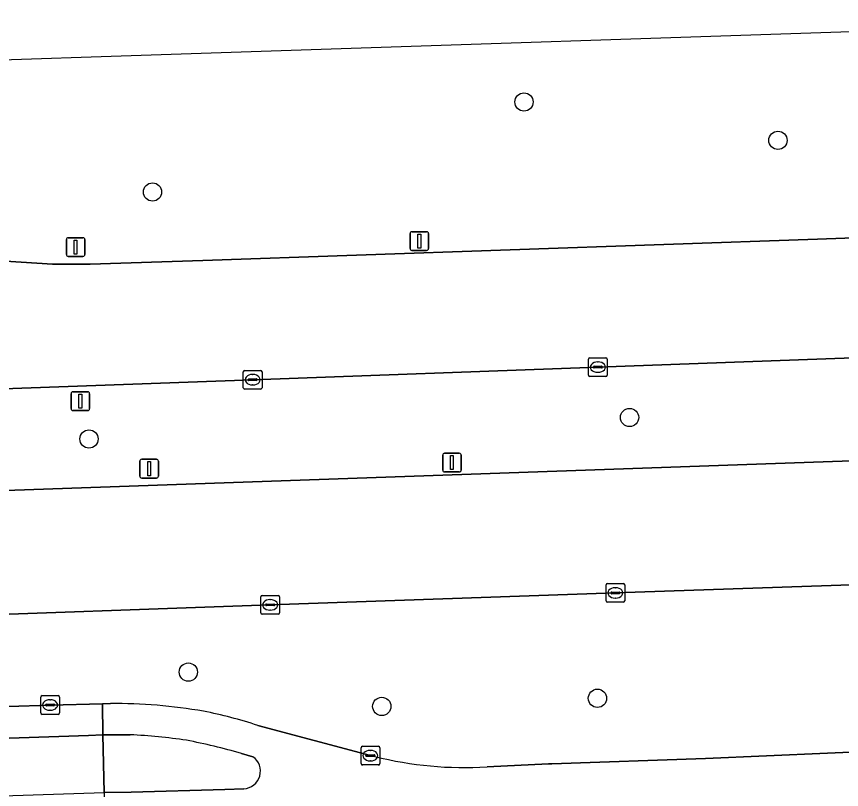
# Model space of a CAD drawing. Extents: x 160554 to 161248, y 385329 to 386506.
# Drawn here: x 160973.26 to 161017.41, y 386451.53 to 386492.88 of the extents above; entities that cross this region are included whole.
import ezdxf

# ---------------------------------------------------------------- set-up
doc = ezdxf.new("R2010")
doc.units = 0
for name, color, linetype in [('IMGEO_Berm_groen', 7, 'Continuous'), ('IMGEO_Boom', 7, 'Continuous'), ('IMGEO_Fietspad_gesloten', 7, 'Continuous'), ('IMGEO_Kolk', 7, 'Continuous'), ('IMGEO_Lichtmast', 7, 'Continuous'), ('IMGEO_OVBaan_gesloten', 7, 'Continuous'), ('IMGEO_Rijbaan_lokaal_gesloten', 7, 'Continuous'), ('IMGEO_Rijbaan_lokaal_open', 7, 'Continuous'), ('IMGEO_Rijbaan_regionaal_gesloten', 7, 'Continuous'), ('IMGEO_Verkeersbordpaal', 7, 'Continuous'), ('IMGEO_Verkeerseiland_open', 7, 'Continuous')]:
    doc.layers.add(name, color=color, linetype=linetype)

msp = doc.modelspace()

# ---------------------------------------------------------------- linework, layer by layer
at = {"layer": 'IMGEO_Berm_groen'}
for points in [[(161042.514, 386492.884), (160962.268, 386490.214), (160963.67, 386480.693)], [(160964.003, 386480.35), (160975.189, 386479.64), (160977.198, 386479.633), (160983.233, 386479.827), (161016.121, 386480.981), (161045.309, 386482.044)], [(161035.332, 386475.249), (161025.855, 386474.909), (161004.373, 386474.129), (160985.901, 386473.455), (160965.62, 386472.712), (160965.318, 386472.691)], [(160966.046, 386467.293), (161025.581, 386469.385), (161043.934, 386470.03), (161044.45, 386470.302)], [(161048.08, 386463.189), (161048.02, 386463.211), (161047.96, 386463.226), (161046.671, 386463.258), (161044.423, 386463.32), (161042.412, 386463.35), (161025.819, 386462.757), (161025.781, 386462.756), (161005.311, 386462.05), (160986.838, 386461.411), (160967.863, 386460.736), (160966.998, 386460.695)], [(160970.039, 386455.874), (160971.827, 386455.939), (160972.833, 386455.965), (160975.062, 386456.053), (160977.866, 386456.122), (160978.29, 386456.132)], [(160986.172, 386454.961), (160992.201, 386453.344), (160992.43, 386453.303)], [(160998.445, 386452.751), (161001.724, 386452.901), (161001.902, 386452.907), (161010.141, 386453.189), (161023.192, 386453.766), (161037.876, 386454.363), (161046.066, 386454.487), (161049.751, 386454.718), (161049.93, 386454.753)]]:
    msp.add_lwpolyline(points, dxfattribs=at)
for centre, radius, start, end in [((160978.481, 386428.033), 28.099, 80.1926, 90.3887), ((160978.495, 386431.58), 24.609, 71.8225, 78.8186), ((160997.181, 386472.03), 19.32, 255.7633, 273.75)]:
    msp.add_arc(centre, radius, start, end, dxfattribs=at)
at = {"layer": 'IMGEO_Boom'}
for centre in [(161000.42, 386488.311), (161014.01, 386486.26), (160980.541, 386483.497), (161006.069, 386471.434), (160977.141, 386470.284), (160982.459, 386457.813), (161004.351, 386456.414), (160992.81, 386455.977)]:
    msp.add_circle(centre, 0.489, dxfattribs=at)
at = {"layer": 'IMGEO_Fietspad_gesloten'}
for points in [[(161081.074, 386457.541), (161081.11, 386457.164), (161068.231, 386456.189), (161064.743, 386455.924), (161064.397, 386455.896), (161057.478, 386455.337), (161055.161, 386455.158), (161049.93, 386454.753), (161049.751, 386454.718), (161046.066, 386454.487), (161037.876, 386454.363), (161023.192, 386453.766), (161010.141, 386453.189), (161001.902, 386452.907), (161001.724, 386452.901), (160998.445, 386452.751)], [(160978.29, 386456.132), (160977.866, 386456.122), (160977.884, 386454.459), (160979.35, 386454.463)], [(160992.43, 386453.303), (160992.201, 386453.344), (160986.172, 386454.961)], [(160985.299, 386453.458), (160985.916, 386453.287)], [(160985.425, 386451.57), (160984.414, 386451.538), (160979.405, 386451.39), (160977.958, 386451.373), (160977.951, 386449.648), (160979.648, 386449.683), (160984.437, 386449.814), (160985.523, 386449.82), (160991.665, 386449.853), (161002.03, 386449.865), (161006.164, 386450.022), (161010.931, 386450.217), (161034.873, 386451.211)]]:
    msp.add_lwpolyline(points, dxfattribs=at)
for centre, radius, start, end in [((160978.481, 386428.033), 28.099, 80.1926, 90.3887), ((160978.495, 386431.58), 24.609, 71.8225, 78.8186), ((160977.905, 386424.507), 29.991, 81.4689, 87.2383), ((160976.577, 386423.656), 31.053, 73.6867, 79.2777), ((160985.368, 386452.515), 0.947, 273.4564, 54.6264), ((160997.181, 386472.03), 19.32, 255.7633, 273.75)]:
    msp.add_arc(centre, radius, start, end, dxfattribs=at)
at = {"layer": 'IMGEO_Kolk'}
for p, q in [((161003.872, 386473.703), (161003.872, 386474.555)), ((161003.947, 386474.629), (161004.799, 386474.629)), ((161004.36, 386474.409), (161004.385, 386474.409)), ((161004.873, 386474.555), (161004.873, 386473.703)), ((160985.4, 386473.029), (160985.4, 386473.881)), ((160985.475, 386473.955), (160986.327, 386473.955)), ((160986.401, 386473.881), (160986.401, 386473.029)), ((161004.131, 386474.123), (161004.131, 386474.135)), ((161004.569, 386474.086), (161004.171, 386474.086)), ((161004.174, 386474.172), (161004.572, 386474.172)), ((161004.383, 386473.849), (161004.358, 386473.849)), ((161004.615, 386474.135), (161004.615, 386474.123)), ((160985.659, 386473.449), (160985.659, 386473.461)), ((160986.097, 386473.412), (160985.699, 386473.412)), ((160985.702, 386473.498), (160986.1, 386473.498)), ((160985.888, 386473.735), (160985.913, 386473.735)), ((160986.143, 386473.461), (160986.143, 386473.449)), ((161004.799, 386473.629), (161003.947, 386473.629)), ((160986.327, 386472.955), (160985.475, 386472.955)), ((160985.911, 386473.175), (160985.886, 386473.175)), ((161004.81, 386461.624), (161004.81, 386462.476)), ((161004.885, 386462.55), (161005.737, 386462.55)), ((161005.298, 386462.33), (161005.323, 386462.33)), ((161005.811, 386462.476), (161005.811, 386461.624)), ((160986.412, 386461.911), (160987.264, 386461.911)), ((161005.069, 386462.044), (161005.069, 386462.056)), ((161005.507, 386462.007), (161005.109, 386462.007)), ((161005.112, 386462.093), (161005.51, 386462.093)), ((161005.553, 386462.056), (161005.553, 386462.044)), ((160986.337, 386460.985), (160986.337, 386461.837)), ((160986.639, 386461.454), (160987.037, 386461.454)), ((160986.825, 386461.691), (160986.85, 386461.691)), ((160987.338, 386461.837), (160987.338, 386460.985)), ((161005.737, 386461.55), (161004.885, 386461.55)), ((161005.321, 386461.77), (161005.296, 386461.77)), ((160986.596, 386461.405), (160986.596, 386461.417)), ((160987.034, 386461.368), (160986.636, 386461.368)), ((160986.848, 386461.131), (160986.823, 386461.131)), ((160987.08, 386461.417), (160987.08, 386461.405)), ((160987.264, 386460.911), (160986.412, 386460.911)), ((160974.561, 386455.627), (160974.561, 386456.479)), ((160974.636, 386456.553), (160975.488, 386456.553)), ((160975.049, 386456.333), (160975.074, 386456.333)), ((160975.562, 386456.479), (160975.562, 386455.627)), ((160974.82, 386456.047), (160974.82, 386456.059)), ((160975.258, 386456.01), (160974.86, 386456.01)), ((160974.863, 386456.096), (160975.261, 386456.096)), ((160975.072, 386455.773), (160975.047, 386455.773)), ((160975.304, 386456.059), (160975.304, 386456.047)), ((160975.488, 386455.553), (160974.636, 386455.553)), ((160991.7, 386452.918), (160991.7, 386453.77)), ((160991.775, 386453.844), (160992.627, 386453.844)), ((160992.188, 386453.624), (160992.213, 386453.624)), ((160992.701, 386453.77), (160992.701, 386452.918)), ((160991.959, 386453.338), (160991.959, 386453.35)), ((160992.397, 386453.301), (160991.999, 386453.301)), ((160992.002, 386453.387), (160992.4, 386453.387)), ((160992.211, 386453.064), (160992.186, 386453.064)), ((160992.443, 386453.35), (160992.443, 386453.338)), ((160992.627, 386452.844), (160991.775, 386452.844))]:
    msp.add_line(p, q, dxfattribs=at)
for points in [[(161003.872, 386473.703), (161003.872, 386474.555)], [(161003.947, 386474.629), (161004.799, 386474.629)], [(161004.873, 386474.555), (161004.873, 386473.703)], [(160985.4, 386473.029), (160985.4, 386473.881)], [(160985.475, 386473.955), (160986.327, 386473.955)], [(160986.401, 386473.881), (160986.401, 386473.029)], [(161004.799, 386473.629), (161003.947, 386473.629)], [(160986.327, 386472.955), (160985.475, 386472.955)], [(161004.81, 386461.624), (161004.81, 386462.476)], [(161004.885, 386462.55), (161005.737, 386462.55)], [(161005.811, 386462.476), (161005.811, 386461.624)], [(160986.412, 386461.911), (160987.264, 386461.911)], [(160986.337, 386460.985), (160986.337, 386461.837)], [(160987.338, 386461.837), (160987.338, 386460.985)], [(161005.737, 386461.55), (161004.885, 386461.55)], [(160987.264, 386460.911), (160986.412, 386460.911)], [(160974.561, 386455.627), (160974.561, 386456.479)], [(160974.636, 386456.553), (160975.488, 386456.553)], [(160975.562, 386456.479), (160975.562, 386455.627)], [(160975.488, 386455.553), (160974.636, 386455.553)], [(160991.7, 386452.918), (160991.7, 386453.77)], [(160991.775, 386453.844), (160992.627, 386453.844)], [(160992.701, 386453.77), (160992.701, 386452.918)], [(160992.627, 386452.844), (160991.775, 386452.844)]]:
    msp.add_lwpolyline(points, dxfattribs=at)
for centre, radius, start, end in [((161003.949, 386474.553), 0.0765, 91.552, 178.448), ((161003.949, 386474.553), 0.0765, 91.552, 178.448), ((161004.797, 386474.553), 0.0765, 1.552, 88.448), ((161004.797, 386474.553), 0.0765, 1.552, 88.448), ((160985.477, 386473.879), 0.0765, 91.552, 178.448), ((160985.477, 386473.879), 0.0765, 91.552, 178.448), ((160986.325, 386473.879), 0.0765, 1.552, 88.448), ((160986.325, 386473.879), 0.0765, 1.552, 88.448), ((161004.171, 386474.132), 0.0403, 85.8775, 175.7526), ((161004.168, 386474.122), 0.0366, 178.938, 274.7102), ((161004.572, 386474.129), 0.043, 264.8664, 352.4533), ((161004.576, 386474.134), 0.0386, 1.7309, 96.639), ((160985.699, 386473.458), 0.0403, 85.8775, 175.7526), ((160985.696, 386473.448), 0.0366, 178.938, 274.7102), ((160986.1, 386473.455), 0.043, 264.8664, 352.4533), ((160986.104, 386473.46), 0.0386, 1.7309, 96.639), ((161003.949, 386473.705), 0.0765, 181.552, 268.448), ((161003.949, 386473.705), 0.0765, 181.552, 268.448), ((161004.797, 386473.705), 0.0765, 271.552, 358.448), ((161004.797, 386473.705), 0.0765, 271.552, 358.448), ((160985.477, 386473.031), 0.0765, 181.552, 268.448), ((160985.477, 386473.031), 0.0765, 181.552, 268.448), ((160986.325, 386473.031), 0.0765, 271.552, 358.448), ((160986.325, 386473.031), 0.0765, 271.552, 358.448), ((161004.887, 386462.474), 0.0765, 91.552, 178.448), ((161004.887, 386462.474), 0.0765, 91.552, 178.448), ((161005.735, 386462.474), 0.0765, 1.552, 88.448), ((161005.735, 386462.474), 0.0765, 1.552, 88.448), ((160986.414, 386461.835), 0.0765, 91.552, 178.448), ((160986.414, 386461.835), 0.0765, 91.552, 178.448), ((160987.262, 386461.835), 0.0765, 1.552, 88.448), ((160987.262, 386461.835), 0.0765, 1.552, 88.448), ((161005.109, 386462.053), 0.0403, 85.8775, 175.7526), ((161005.106, 386462.043), 0.0366, 178.938, 274.7102), ((161005.51, 386462.05), 0.043, 264.8664, 352.4533), ((161005.514, 386462.055), 0.0386, 1.7309, 96.639), ((160986.636, 386461.414), 0.0403, 85.8775, 175.7526), ((160987.041, 386461.416), 0.0386, 1.7309, 96.639), ((161004.887, 386461.626), 0.0765, 181.552, 268.448), ((161004.887, 386461.626), 0.0765, 181.552, 268.448), ((161005.735, 386461.626), 0.0765, 271.552, 358.448), ((161005.735, 386461.626), 0.0765, 271.552, 358.448), ((160986.633, 386461.404), 0.0366, 178.938, 274.7102), ((160987.037, 386461.411), 0.043, 264.8664, 352.4533), ((160986.414, 386460.987), 0.0765, 181.552, 268.448), ((160986.414, 386460.987), 0.0765, 181.552, 268.448), ((160987.262, 386460.987), 0.0765, 271.552, 358.448), ((160987.262, 386460.987), 0.0765, 271.552, 358.448), ((160974.638, 386456.477), 0.0765, 91.552, 178.448), ((160974.638, 386456.477), 0.0765, 91.552, 178.448), ((160975.486, 386456.477), 0.0765, 1.552, 88.448), ((160975.486, 386456.477), 0.0765, 1.552, 88.448), ((160974.86, 386456.056), 0.0403, 85.8775, 175.7526), ((160974.857, 386456.046), 0.0366, 178.938, 274.7102), ((160975.261, 386456.053), 0.043, 264.8664, 352.4533), ((160975.265, 386456.058), 0.0386, 1.7309, 96.639), ((160974.638, 386455.629), 0.0765, 181.552, 268.448), ((160974.638, 386455.629), 0.0765, 181.552, 268.448), ((160975.486, 386455.629), 0.0765, 271.552, 358.448), ((160975.486, 386455.629), 0.0765, 271.552, 358.448), ((160991.777, 386453.768), 0.0765, 91.552, 178.448), ((160991.777, 386453.768), 0.0765, 91.552, 178.448), ((160992.625, 386453.768), 0.0765, 1.552, 88.448), ((160992.625, 386453.768), 0.0765, 1.552, 88.448), ((160991.999, 386453.347), 0.0403, 85.8775, 175.7526), ((160991.996, 386453.337), 0.0366, 178.938, 274.7102), ((160992.4, 386453.344), 0.043, 264.8664, 352.4533), ((160992.404, 386453.349), 0.0386, 1.7309, 96.639), ((160991.777, 386452.92), 0.0765, 181.552, 268.448), ((160991.777, 386452.92), 0.0765, 181.552, 268.448), ((160992.625, 386452.92), 0.0765, 271.552, 358.448), ((160992.625, 386452.92), 0.0765, 271.552, 358.448)]:
    msp.add_arc(centre, radius, start, end, dxfattribs=at)
for centre, major_axis, ratio, start_param, end_param in [((161004.359, 386474.129), (-0.387, 0.002), 0.722429, 4.712389, 7.853982), ((161004.384, 386474.129), (-0.39, 0.002), 0.717154, 1.570796, 4.712389), ((160985.887, 386473.455), (-0.387, 0.002), 0.722429, 4.712389, 7.853982), ((160985.912, 386473.455), (-0.39, 0.002), 0.717154, 1.570796, 4.712389), ((161005.297, 386462.05), (-0.387, 0.002), 0.722429, 4.712389, 7.853982), ((161005.322, 386462.05), (-0.39, 0.002), 0.717154, 1.570796, 4.712389), ((160986.824, 386461.411), (-0.387, 0.002), 0.722429, 4.712389, 7.853982), ((160986.849, 386461.411), (-0.39, 0.002), 0.717154, 1.570796, 4.712389), ((160975.048, 386456.053), (-0.387, 0.002), 0.722429, 4.712389, 7.853982), ((160975.073, 386456.053), (-0.39, 0.002), 0.717154, 1.570796, 4.712389), ((160992.187, 386453.344), (-0.387, 0.002), 0.722429, 4.712389, 7.853982), ((160992.212, 386453.344), (-0.39, 0.002), 0.717154, 1.570796, 4.712389)]:
    msp.add_ellipse(centre, major_axis=major_axis, ratio=ratio, start_param=start_param, end_param=end_param, dxfattribs=at)
at = {"layer": 'IMGEO_Lichtmast'}
for p, q in [((160994.421, 386481.372), (160995.211, 386481.372)), ((160995.211, 386481.372), (160994.421, 386481.372)), ((160994.321, 386480.472), (160994.321, 386481.272)), ((160994.321, 386481.272), (160994.321, 386480.472)), ((160995.311, 386481.272), (160995.311, 386480.472)), ((160995.311, 386480.472), (160995.311, 386481.272)), ((160995.211, 386480.372), (160994.421, 386480.372)), ((160994.421, 386480.372), (160995.211, 386480.372)), ((160996.068, 386468.621), (160996.068, 386469.421)), ((160996.068, 386469.421), (160996.068, 386468.621)), ((160996.168, 386469.521), (160996.958, 386469.521)), ((160996.958, 386469.521), (160996.168, 386469.521)), ((160997.058, 386469.421), (160997.058, 386468.621)), ((160997.058, 386468.621), (160997.058, 386469.421)), ((160996.958, 386468.521), (160996.168, 386468.521)), ((160996.168, 386468.521), (160996.958, 386468.521))]:
    msp.add_line(p, q, dxfattribs=at)
for points in [[(160994.741, 386481.247), (160994.891, 386481.247), (160994.891, 386480.497), (160994.741, 386480.497), (160994.741, 386481.247)], [(160996.488, 386469.396), (160996.638, 386469.396), (160996.638, 386468.646), (160996.488, 386468.646), (160996.488, 386469.396)]]:
    msp.add_lwpolyline(points, dxfattribs=at)
for centre, start, end in [((160994.421, 386481.272), 90, 180), ((160994.421, 386481.272), 90, 180), ((160995.211, 386481.272), 0, 90), ((160995.211, 386481.272), 360, 90), ((160994.421, 386480.472), 180, 270), ((160994.421, 386480.472), 180, 270), ((160995.211, 386480.472), 270, 0), ((160995.211, 386480.472), 270, 0), ((160996.168, 386469.421), 90, 180), ((160996.168, 386469.421), 90, 180), ((160996.958, 386469.421), 0, 90), ((160996.958, 386469.421), 360, 90), ((160996.168, 386468.621), 180, 270), ((160996.168, 386468.621), 180, 270), ((160996.958, 386468.621), 270, 0), ((160996.958, 386468.621), 270, 0)]:
    msp.add_arc(centre, 0.1, start, end, dxfattribs=at)
at = {"layer": 'IMGEO_OVBaan_gesloten'}
for points in [[(160838.092, 386456.3), (160838.335, 386456.31), (160846.133, 386456.55), (160852.127, 386456.713), (160872.596, 386457.423), (160891.121, 386458.065), (160907.581, 386458.638), (160924.605, 386459.241), (160924.9, 386459.274), (160928.309, 386459.403), (160931.4, 386459.494), (160944.041, 386459.932), (160962.363, 386460.562), (160962.669, 386460.579), (160966.998, 386460.695), (160967.863, 386460.736), (160986.838, 386461.411), (161005.311, 386462.05), (161025.781, 386462.756), (161025.819, 386462.757), (161025.581, 386469.385)], [(161025.581, 386469.385), (160966.046, 386467.293), (160961.589, 386467.129), (160959.764, 386467.064), (160941.261, 386466.389), (160941.101, 386466.403), (160938.678, 386466.316), (160930.387, 386466.037), (160927.041, 386465.92), (160923.874, 386465.819), (160888.986, 386464.617), (160869.247, 386463.931), (160859.014, 386463.581), (160848.678, 386463.298)]]:
    msp.add_lwpolyline(points, dxfattribs=at)
at = {"layer": 'IMGEO_Rijbaan_lokaal_gesloten'}
msp.add_lwpolyline([(160914.745, 386452.456), (160968.089, 386454.126), (160977.113, 386454.414), (160977.884, 386454.459), (160977.866, 386456.122), (160975.062, 386456.053), (160972.833, 386455.965), (160971.827, 386455.939), (160970.039, 386455.874), (160960.766, 386455.616), (160959.561, 386455.59), (160949.355, 386455.263), (160936.899, 386454.842), (160934.647, 386454.818), (160934.11, 386454.814), (160928.92, 386454.642)], dxfattribs=at)
at = {"layer": 'IMGEO_Rijbaan_lokaal_open'}
msp.add_lwpolyline([(160953.521, 386450.568), (160977.958, 386451.373), (160977.884, 386454.459), (160977.113, 386454.414), (160968.089, 386454.126), (160914.745, 386452.456), (160852.696, 386450.515), (160852.71, 386452.225), (160849.907, 386452.172), (160848.813, 386452.129), (160848.661, 386452.071), (160848.499, 386452.009), (160841.687, 386448.669), (160835.715, 386445.741), (160834.902, 386445.264), (160834.889, 386445.05), (160837.531, 386445.137), (160852.709, 386445.698), (160852.687, 386446.189), (160852.696, 386447.375), (160901.237, 386448.921)], close=True, dxfattribs=at)
at = {"layer": 'IMGEO_Rijbaan_regionaal_gesloten'}
msp.add_lwpolyline([(161045.309, 386482.044), (161016.121, 386480.981), (160983.233, 386479.827), (160977.198, 386479.633), (160975.189, 386479.64), (160964.003, 386480.35), (160965.318, 386472.691), (160965.62, 386472.712), (160985.901, 386473.455), (161004.373, 386474.129), (161025.855, 386474.909), (161035.332, 386475.249)], dxfattribs=at)
at = {"layer": 'IMGEO_Verkeersbordpaal'}
for p, q in [((160975.929, 386480.15), (160975.929, 386480.95)), ((160975.929, 386480.95), (160975.929, 386480.15)), ((160976.029, 386481.05), (160976.819, 386481.05)), ((160976.819, 386481.05), (160976.029, 386481.05)), ((160976.919, 386480.95), (160976.919, 386480.15)), ((160976.919, 386480.15), (160976.919, 386480.95)), ((160976.819, 386480.05), (160976.029, 386480.05)), ((160976.029, 386480.05), (160976.819, 386480.05)), ((160976.184, 386471.908), (160976.184, 386472.708)), ((160976.184, 386472.708), (160976.184, 386471.908)), ((160976.284, 386472.808), (160977.074, 386472.808)), ((160977.074, 386472.808), (160976.284, 386472.808)), ((160977.174, 386472.708), (160977.174, 386471.908)), ((160977.174, 386471.908), (160977.174, 386472.708)), ((160977.074, 386471.808), (160976.284, 386471.808)), ((160976.284, 386471.808), (160977.074, 386471.808)), ((160979.863, 386468.296), (160979.863, 386469.096)), ((160979.863, 386469.096), (160979.863, 386468.296)), ((160979.963, 386469.196), (160980.753, 386469.196)), ((160980.753, 386469.196), (160979.963, 386469.196)), ((160980.853, 386469.096), (160980.853, 386468.296)), ((160980.853, 386468.296), (160980.853, 386469.096)), ((160980.753, 386468.196), (160979.963, 386468.196)), ((160979.963, 386468.196), (160980.753, 386468.196))]:
    msp.add_line(p, q, dxfattribs=at)
for points in [[(160976.349, 386480.925), (160976.499, 386480.925), (160976.499, 386480.175), (160976.349, 386480.175), (160976.349, 386480.925)], [(160976.604, 386472.683), (160976.754, 386472.683), (160976.754, 386471.933), (160976.604, 386471.933), (160976.604, 386472.683)], [(160980.283, 386469.071), (160980.433, 386469.071), (160980.433, 386468.321), (160980.283, 386468.321), (160980.283, 386469.071)]]:
    msp.add_lwpolyline(points, dxfattribs=at)
for centre, start, end in [((160976.029, 386480.95), 90, 180), ((160976.029, 386480.95), 90, 180), ((160976.819, 386480.95), 0, 90), ((160976.819, 386480.95), 360, 90), ((160976.029, 386480.15), 180, 270), ((160976.029, 386480.15), 180, 270), ((160976.819, 386480.15), 270, 0), ((160976.819, 386480.15), 270, 0), ((160976.284, 386472.708), 90, 180), ((160976.284, 386472.708), 90, 180), ((160977.074, 386472.708), 0, 90), ((160977.074, 386472.708), 360, 90), ((160976.284, 386471.908), 180, 270), ((160976.284, 386471.908), 180, 270), ((160977.074, 386471.908), 270, 0), ((160977.074, 386471.908), 270, 0), ((160979.963, 386469.096), 90, 180), ((160979.963, 386469.096), 90, 180), ((160980.753, 386469.096), 0, 90), ((160980.753, 386469.096), 360, 90), ((160979.963, 386468.296), 180, 270), ((160979.963, 386468.296), 180, 270), ((160980.753, 386468.296), 270, 0), ((160980.753, 386468.296), 270, 0)]:
    msp.add_arc(centre, 0.1, start, end, dxfattribs=at)
at = {"layer": 'IMGEO_Verkeerseiland_open'}
for points in [[(160979.35, 386454.463), (160977.884, 386454.459), (160977.958, 386451.373), (160979.405, 386451.39), (160984.414, 386451.538), (160985.425, 386451.57)], [(160985.916, 386453.287), (160985.299, 386453.458)]]:
    msp.add_lwpolyline(points, dxfattribs=at)
for centre, radius, start, end in [((160977.905, 386424.507), 29.991, 81.4689, 87.2383), ((160976.577, 386423.656), 31.053, 73.6867, 79.2777), ((160985.368, 386452.515), 0.947, 273.4564, 54.6264)]:
    msp.add_arc(centre, radius, start, end, dxfattribs=at)

doc.saveas('drawing.dxf')
